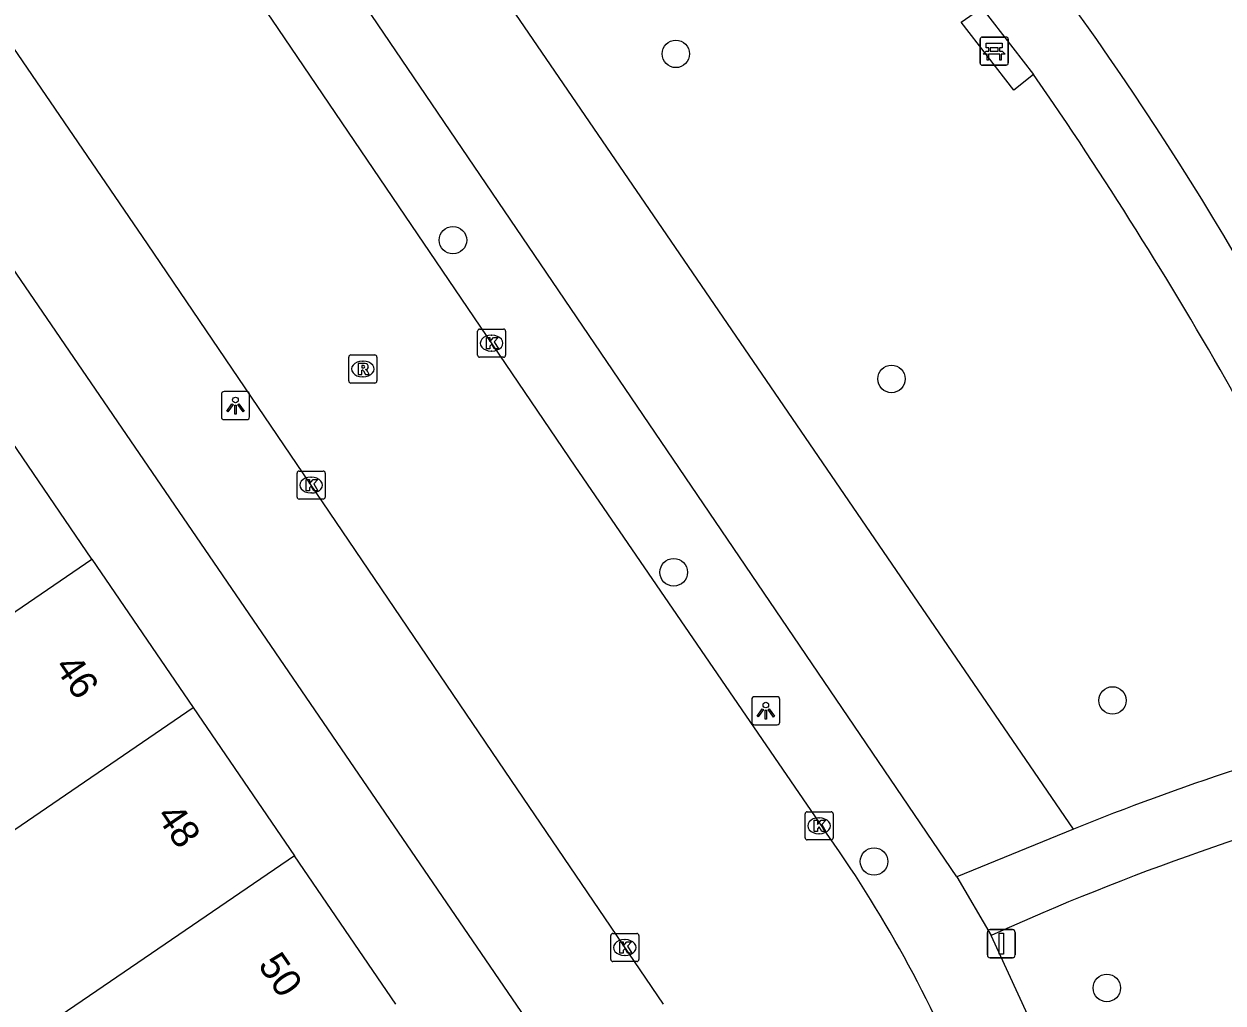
# Model space of a CAD drawing. Extents: x 158087 to 159494, y 382905 to 383981.
# Drawn here: x 158950.15 to 158992.8, y 383582.33 to 383617.13 of the extents above; entities that cross this region are included whole.
import ezdxf

# ---------------------------------------------------------------- set-up
doc = ezdxf.new("R2010")
doc.units = 0
for name, color, linetype in [('IMGEO_Bank', 7, 'Continuous'), ('IMGEO_Boom', 7, 'Continuous'), ('IMGEO_Groenvoorziening', 7, 'Continuous'), ('IMGEO_Kolk', 7, 'Continuous'), ('IMGEO_Lichtpunt', 7, 'Continuous'), ('IMGEO_Pand', 7, 'Continuous'), ('IMGEO_Pand_nummerreeks', 7, 'Continuous'), ('IMGEO_Rijbaan_lokaal_open', 7, 'Continuous'), ('IMGEO_Rioolput', 7, 'Continuous'), ('IMGEO_Verkeersbordpaal', 7, 'Continuous'), ('IMGEO_Voetpad_halfverhard', 7, 'Continuous'), ('IMGEO_Voetpad_open', 7, 'Continuous')]:
    doc.layers.add(name, color=color, linetype=linetype)

msp = doc.modelspace()

# ---------------------------------------------------------------- linework, layer by layer
at = {"layer": 'IMGEO_Bank'}
for p, q in [((158984.157, 383615.739), (158984.157, 383616.58)), ((158984.157, 383616.58), (158984.157, 383615.739)), ((158984.232, 383616.664), (158985.073, 383616.664)), ((158985.073, 383616.664), (158984.232, 383616.664)), ((158985.157, 383616.589), (158985.157, 383615.748)), ((158985.157, 383615.748), (158985.157, 383616.589)), ((158984.854, 383616.062), (158984.461, 383616.062)), ((158984.466, 383616.17), (158984.466, 383616.276)), ((158984.51, 383616.276), (158984.51, 383616.17)), ((158984.798, 383616.282), (158984.516, 383616.282)), ((158984.516, 383616.164), (158984.798, 383616.164)), ((158984.804, 383616.17), (158984.804, 383616.276)), ((158984.848, 383616.276), (158984.848, 383616.17)), ((158985.082, 383615.664), (158984.241, 383615.664)), ((158984.241, 383615.664), (158985.082, 383615.664))]:
    msp.add_line(p, q, dxfattribs=at)
for points in [[(158984.46, 383616.282), (158984.374, 383616.282), (158984.374, 383616.443), (158984.937, 383616.443), (158984.937, 383616.282), (158984.854, 383616.282)], [(158984.404, 383616.062), (158984.262, 383616.062), (158984.374, 383616.164), (158984.46, 383616.164)], [(158984.454, 383616.055), (158984.454, 383615.848), (158984.411, 383615.848), (158984.411, 383616.055)], [(158984.854, 383616.164), (158984.937, 383616.164), (158985.049, 383616.062), (158984.91, 383616.062)], [(158984.904, 383616.055), (158984.904, 383615.848), (158984.86, 383615.848), (158984.86, 383616.055)]]:
    msp.add_lwpolyline(points, dxfattribs=at)
for centre, radius, start, end in [((158984.235, 383616.586), 0.0779, 92.4484, 184.2845), ((158984.235, 383616.586), 0.0779, 92.4484, 184.2845), ((158985.079, 383616.586), 0.0779, 2.4484, 94.2845), ((158985.079, 383616.586), 0.0779, 2.4484, 94.2845), ((158984.404, 383616.055), 0.00671, 2.8957, 87.1043), ((158984.461, 383616.055), 0.00671, 92.8957, 177.1043), ((158984.459, 383616.275), 0.00671, 2.8957, 87.1043), ((158984.459, 383616.171), 0.00671, 272.8957, 357.1043), ((158984.516, 383616.275), 0.00671, 92.8957, 177.1043), ((158984.516, 383616.171), 0.00671, 182.8957, 267.1043), ((158984.798, 383616.275), 0.00671, 2.8957, 87.1043), ((158984.798, 383616.171), 0.00671, 272.8957, 357.1043), ((158984.855, 383616.275), 0.00671, 92.8957, 177.1043), ((158984.855, 383616.171), 0.00671, 182.8957, 267.1043), ((158984.853, 383616.055), 0.00671, 2.8957, 87.1043), ((158984.91, 383616.055), 0.00671, 92.8957, 177.1043), ((158984.235, 383615.742), 0.0779, 182.4484, 274.2845), ((158984.235, 383615.742), 0.0779, 182.4484, 274.2845), ((158985.079, 383615.742), 0.0779, 272.4484, 4.2845), ((158985.079, 383615.742), 0.0779, 272.4484, 4.2845)]:
    msp.add_arc(centre, radius, start, end, dxfattribs=at)
at = {"layer": 'IMGEO_Boom'}
for centre in [(158973.334, 383616.067), (158965.407, 383609.445), (158981.005, 383604.511), (158973.258, 383597.637), (158988.865, 383593.083), (158980.383, 383587.358), (158988.663, 383582.861)]:
    msp.add_circle(centre, 0.489, dxfattribs=at)
at = {"layer": 'IMGEO_Groenvoorziening'}
msp.add_lwpolyline([(158987.479, 383588.506), (158945.948, 383649.16)], dxfattribs=at)
at = {"layer": 'IMGEO_Kolk'}
for p, q in [((158966.28, 383605.358), (158966.28, 383606.21)), ((158966.355, 383606.284), (158967.207, 383606.284)), ((158967.281, 383606.21), (158967.281, 383605.358)), ((158966.768, 383606.064), (158966.793, 383606.064)), ((158967.207, 383605.284), (158966.355, 383605.284)), ((158966.791, 383605.504), (158966.766, 383605.504)), ((158959.862, 383600.312), (158959.862, 383601.164)), ((158959.937, 383601.238), (158960.789, 383601.238)), ((158960.35, 383601.018), (158960.375, 383601.018)), ((158960.863, 383601.164), (158960.863, 383600.312)), ((158960.789, 383600.238), (158959.937, 383600.238)), ((158960.373, 383600.458), (158960.348, 383600.458)), ((158978.005, 383589.126), (158978.857, 383589.126)), ((158977.93, 383588.2), (158977.93, 383589.052)), ((158978.418, 383588.906), (158978.443, 383588.906)), ((158978.931, 383589.052), (158978.931, 383588.2)), ((158978.441, 383588.346), (158978.416, 383588.346)), ((158978.857, 383588.126), (158978.005, 383588.126)), ((158971.019, 383583.874), (158971.019, 383584.726)), ((158971.094, 383584.8), (158971.946, 383584.8)), ((158971.507, 383584.58), (158971.532, 383584.58)), ((158972.02, 383584.726), (158972.02, 383583.874)), ((158971.53, 383584.02), (158971.505, 383584.02)), ((158971.946, 383583.8), (158971.094, 383583.8))]:
    msp.add_line(p, q, dxfattribs=at)
for points in [[(158966.28, 383605.358), (158966.28, 383606.21)], [(158966.355, 383606.284), (158967.207, 383606.284)], [(158967.281, 383606.21), (158967.281, 383605.358)], [(158966.601, 383605.984), (158966.724, 383605.984), (158966.724, 383605.833), (158966.854, 383605.984), (158967.018, 383605.984), (158966.872, 383605.833), (158967.025, 383605.584), (158966.873, 383605.584), (158966.788, 383605.748), (158966.724, 383605.681), (158966.724, 383605.584), (158966.601, 383605.584), (158966.601, 383605.984)], [(158967.207, 383605.284), (158966.355, 383605.284)], [(158959.862, 383600.312), (158959.862, 383601.164)], [(158959.937, 383601.238), (158960.789, 383601.238)], [(158960.863, 383601.164), (158960.863, 383600.312)], [(158960.183, 383600.938), (158960.306, 383600.938), (158960.306, 383600.787), (158960.436, 383600.938), (158960.6, 383600.938), (158960.454, 383600.787), (158960.607, 383600.538), (158960.455, 383600.538), (158960.37, 383600.702), (158960.306, 383600.635), (158960.306, 383600.538), (158960.183, 383600.538), (158960.183, 383600.938)], [(158960.789, 383600.238), (158959.937, 383600.238)], [(158978.005, 383589.126), (158978.857, 383589.126)], [(158977.93, 383588.2), (158977.93, 383589.052)], [(158978.251, 383588.826), (158978.374, 383588.826), (158978.374, 383588.675), (158978.504, 383588.826), (158978.668, 383588.826), (158978.522, 383588.675), (158978.675, 383588.426), (158978.523, 383588.426), (158978.438, 383588.59), (158978.374, 383588.523), (158978.374, 383588.426), (158978.251, 383588.426), (158978.251, 383588.826)], [(158978.931, 383589.052), (158978.931, 383588.2)], [(158978.857, 383588.126), (158978.005, 383588.126)], [(158971.019, 383583.874), (158971.019, 383584.726)], [(158971.094, 383584.8), (158971.946, 383584.8)], [(158971.34, 383584.5), (158971.463, 383584.5), (158971.463, 383584.349), (158971.593, 383584.5), (158971.757, 383584.5), (158971.611, 383584.349), (158971.764, 383584.1), (158971.612, 383584.1), (158971.527, 383584.264), (158971.463, 383584.197), (158971.463, 383584.1), (158971.34, 383584.1), (158971.34, 383584.5)], [(158972.02, 383584.726), (158972.02, 383583.874)], [(158971.946, 383583.8), (158971.094, 383583.8)]]:
    msp.add_lwpolyline(points, dxfattribs=at)
for centre, start, end in [((158966.357, 383606.208), 91.552, 178.448), ((158966.357, 383606.208), 91.552, 178.448), ((158967.205, 383606.208), 1.552, 88.448), ((158967.205, 383606.208), 1.552, 88.448), ((158966.357, 383605.36), 181.552, 268.448), ((158966.357, 383605.36), 181.552, 268.448), ((158967.205, 383605.36), 271.552, 358.448), ((158967.205, 383605.36), 271.552, 358.448), ((158959.939, 383601.162), 91.552, 178.448), ((158959.939, 383601.162), 91.552, 178.448), ((158960.787, 383601.162), 1.552, 88.448), ((158960.787, 383601.162), 1.552, 88.448), ((158959.939, 383600.314), 181.552, 268.448), ((158959.939, 383600.314), 181.552, 268.448), ((158960.787, 383600.314), 271.552, 358.448), ((158960.787, 383600.314), 271.552, 358.448), ((158978.007, 383589.05), 91.552, 178.448), ((158978.007, 383589.05), 91.552, 178.448), ((158978.855, 383589.05), 1.552, 88.448), ((158978.855, 383589.05), 1.552, 88.448), ((158978.007, 383588.202), 181.552, 268.448), ((158978.007, 383588.202), 181.552, 268.448), ((158978.855, 383588.202), 271.552, 358.448), ((158978.855, 383588.202), 271.552, 358.448), ((158971.096, 383584.724), 91.552, 178.448), ((158971.096, 383584.724), 91.552, 178.448), ((158971.944, 383584.724), 1.552, 88.448), ((158971.944, 383584.724), 1.552, 88.448), ((158971.096, 383583.876), 181.552, 268.448), ((158971.096, 383583.876), 181.552, 268.448), ((158971.944, 383583.876), 271.552, 358.448), ((158971.944, 383583.876), 271.552, 358.448)]:
    msp.add_arc(centre, 0.0765, start, end, dxfattribs=at)
for centre, major_axis, ratio, start_param, end_param in [((158966.767, 383605.784), (-0.387, 0.002), 0.722429, 4.712389, 7.853982), ((158966.792, 383605.784), (-0.39, 0.002), 0.717154, 1.570796, 4.712389), ((158960.349, 383600.738), (-0.387, 0.002), 0.722429, 4.712389, 7.853982), ((158960.374, 383600.738), (-0.39, 0.002), 0.717154, 1.570796, 4.712389), ((158978.417, 383588.626), (-0.387, 0.002), 0.722429, 4.712389, 7.853982), ((158978.442, 383588.626), (-0.39, 0.002), 0.717154, 1.570796, 4.712389), ((158971.506, 383584.3), (-0.387, 0.002), 0.722429, 4.712389, 7.853982), ((158971.531, 383584.3), (-0.39, 0.002), 0.717154, 1.570796, 4.712389)]:
    msp.add_ellipse(centre, major_axis=major_axis, ratio=ratio, start_param=start_param, end_param=end_param, dxfattribs=at)
at = {"layer": 'IMGEO_Lichtpunt'}
for p, q in [((158958.075, 383604.061), (158957.267, 383604.061)), ((158958.075, 383604.061), (158957.267, 383604.061)), ((158957.173, 383603.966), (158957.173, 383603.159)), ((158957.173, 383603.966), (158957.173, 383603.159)), ((158958.169, 383603.159), (158958.169, 383603.966)), ((158958.169, 383603.159), (158958.169, 383603.966)), ((158957.267, 383603.065), (158958.075, 383603.065)), ((158957.267, 383603.065), (158958.075, 383603.065)), ((158976.036, 383593.12), (158976.036, 383592.313)), ((158976.036, 383593.12), (158976.036, 383592.313)), ((158976.938, 383593.215), (158976.13, 383593.215)), ((158976.938, 383593.215), (158976.13, 383593.215)), ((158977.032, 383592.313), (158977.032, 383593.12)), ((158977.032, 383592.313), (158977.032, 383593.12)), ((158976.13, 383592.219), (158976.938, 383592.219)), ((158976.13, 383592.219), (158976.938, 383592.219))]:
    msp.add_line(p, q, dxfattribs=at)
for points in [[(158957.547, 383603.63), (158957.586, 383603.602), (158957.398, 383603.34), (158957.36, 383603.367), (158957.547, 383603.63)], [(158957.649, 383603.582), (158957.696, 383603.582), (158957.696, 383603.26), (158957.649, 383603.26), (158957.649, 383603.582)], [(158957.759, 383603.602), (158957.797, 383603.629), (158957.984, 383603.367), (158957.945, 383603.339), (158957.759, 383603.602)], [(158976.41, 383592.784), (158976.449, 383592.756), (158976.261, 383592.494), (158976.223, 383592.521), (158976.41, 383592.784)], [(158976.512, 383592.736), (158976.559, 383592.736), (158976.559, 383592.414), (158976.512, 383592.414), (158976.512, 383592.736)], [(158976.622, 383592.756), (158976.66, 383592.783), (158976.847, 383592.521), (158976.808, 383592.493), (158976.622, 383592.756)]]:
    msp.add_lwpolyline(points, dxfattribs=at)
for centre in [(158957.672, 383603.764), (158976.535, 383592.918)]:
    msp.add_circle(centre, 0.0994, dxfattribs=at)
for centre, start, end in [((158957.267, 383603.966), 90, 180), ((158957.267, 383603.966), 90, 180), ((158958.075, 383603.966), 0, 90), ((158958.075, 383603.966), 0, 90), ((158957.267, 383603.159), 180, 270), ((158957.267, 383603.159), 180, 270), ((158958.075, 383603.159), 270, 0), ((158958.075, 383603.159), 270, 360), ((158976.13, 383593.12), 90, 180), ((158976.13, 383593.12), 90, 180), ((158976.938, 383593.12), 0, 90), ((158976.938, 383593.12), 0, 90), ((158976.13, 383592.313), 180, 270), ((158976.13, 383592.313), 180, 270), ((158976.938, 383592.313), 270, 0), ((158976.938, 383592.313), 270, 360)]:
    msp.add_arc(centre, 0.0946, start, end, dxfattribs=at)
at = {"layer": 'IMGEO_Pand'}
for points in [[(158952.567, 383598.106), (158948.964, 383603.382)], [(158945.539, 383593.307), (158952.567, 383598.106)], [(158952.567, 383598.106), (158956.168, 383592.832)], [(158946.828, 383586.453), (158949.141, 383588.033), (158956.168, 383592.832)], [(158956.168, 383592.832), (158959.77, 383587.556)], [(158959.77, 383587.556), (158952.742, 383582.758), (158950.43, 383581.179)], [(158963.372, 383582.282), (158959.77, 383587.556)]]:
    msp.add_lwpolyline(points, dxfattribs=at)
at = {"layer": 'IMGEO_Rijbaan_lokaal_open'}
for points in [[(158952.106, 383627.378), (158954.493, 383623.825), (158958.981, 383617.265), (158969.747, 383601.416), (158978.576, 383588.525)], [(158972.893, 383582.282), (158967.489, 383590.237), (158954.542, 383609.32), (158944.03, 383624.695)]]:
    msp.add_lwpolyline(points, dxfattribs=at)
msp.add_arc((158941.905, 383562.201), 45.141, 21.9766, 35.6725, dxfattribs=at)
at = {"layer": 'IMGEO_Rioolput'}
for p, q in [((158961.702, 383604.439), (158961.702, 383605.291)), ((158961.777, 383605.365), (158962.629, 383605.365)), ((158962.703, 383605.291), (158962.703, 383604.439)), ((158962.19, 383605.145), (158962.215, 383605.145)), ((158962.213, 383604.585), (158962.188, 383604.585)), ((158962.629, 383604.365), (158961.777, 383604.365))]:
    msp.add_line(p, q, dxfattribs=at)
for points in [[(158961.702, 383604.439), (158961.702, 383605.291)], [(158961.777, 383605.365), (158962.629, 383605.365)], [(158962.703, 383605.291), (158962.703, 383604.439)], [(158962.291, 383605.063), (158962.039, 383605.065), (158962.039, 383604.665)], [(158962.217, 383604.984), (158962.163, 383604.984), (158962.163, 383604.903)], [(158962.163, 383604.903), (158962.215, 383604.903)], [(158962.039, 383604.665), (158962.163, 383604.665), (158962.163, 383604.827), (158962.174, 383604.827)], [(158962.221, 383604.798), (158962.292, 383604.665), (158962.432, 383604.665), (158962.367, 383604.791)], [(158962.629, 383604.365), (158961.777, 383604.365)]]:
    msp.add_lwpolyline(points, dxfattribs=at)
for centre, radius, start, end in [((158961.779, 383605.289), 0.0765, 91.552, 178.448), ((158961.779, 383605.289), 0.0765, 91.552, 178.448), ((158962.627, 383605.289), 0.0765, 1.552, 88.448), ((158962.627, 383605.289), 0.0765, 1.552, 88.448), ((158962.199, 383605.092), 0.19, 274.7715, 282.9687), ((158962.223, 383604.888), 0.0964, 77.0061, 93.1865), ((158962.237, 383604.945), 0.0378, 276.6634, 79.6772), ((158962.29, 383604.953), 0.109, 350.3612, 89.416), ((158962.288, 383604.953), 0.112, 277.5842, 350.9817), ((158961.779, 383604.441), 0.0765, 181.552, 268.448), ((158961.779, 383604.441), 0.0765, 181.552, 268.448), ((158962.173, 383604.774), 0.0533, 26.0293, 88.6989), ((158962.272, 383604.738), 0.108, 29.5134, 73.7905), ((158962.627, 383604.441), 0.0765, 271.552, 358.448), ((158962.627, 383604.441), 0.0765, 271.552, 358.448)]:
    msp.add_arc(centre, radius, start, end, dxfattribs=at)
for centre, major_axis, ratio, start_param, end_param in [((158962.189, 383604.865), (-0.387, 0.002), 0.722429, 4.712389, 7.853982), ((158962.214, 383604.865), (-0.39, 0.002), 0.717154, 1.570796, 4.712389)]:
    msp.add_ellipse(centre, major_axis=major_axis, ratio=ratio, start_param=start_param, end_param=end_param, dxfattribs=at)
at = {"layer": 'IMGEO_Verkeersbordpaal'}
for p, q in [((158984.414, 383584.035), (158984.414, 383584.835)), ((158984.414, 383584.835), (158984.414, 383584.035)), ((158984.514, 383584.935), (158985.304, 383584.935)), ((158985.304, 383584.935), (158984.514, 383584.935)), ((158985.404, 383584.835), (158985.404, 383584.035)), ((158985.404, 383584.035), (158985.404, 383584.835)), ((158985.304, 383583.935), (158984.514, 383583.935)), ((158984.514, 383583.935), (158985.304, 383583.935))]:
    msp.add_line(p, q, dxfattribs=at)
msp.add_lwpolyline([(158984.834, 383584.81), (158984.984, 383584.81), (158984.984, 383584.06), (158984.834, 383584.06), (158984.834, 383584.81)], dxfattribs=at)
for centre, start, end in [((158984.514, 383584.835), 90, 180), ((158984.514, 383584.835), 90, 180), ((158985.304, 383584.835), 0, 90), ((158985.304, 383584.835), 360, 90), ((158984.514, 383584.035), 180, 270), ((158984.514, 383584.035), 180, 270), ((158985.304, 383584.035), 270, 0), ((158985.304, 383584.035), 270, 0)]:
    msp.add_arc(centre, 0.1, start, end, dxfattribs=at)
at = {"layer": 'IMGEO_Voetpad_halfverhard'}
msp.add_lwpolyline([(158987.479, 383588.506), (158983.332, 383586.812)], dxfattribs=at)
for centre, radius, start, end in [((158860.036, 383525.599), 157.26, 35.34567, 47.42238), ((158893.054, 383549.951), 116.242, 23.0697, 34.96977), ((158863.409, 383530.385), 149.196, 24.54374, 34.7056), ((159023.018, 383500.621), 94.799, 104.59861, 112.01722), ((159021.811, 383502.386), 90.378, 104.18416, 114.35102)]:
    msp.add_arc(centre, radius, start, end, dxfattribs=at)
at = {"layer": 'IMGEO_Voetpad_open'}
for points in [[(158919.597, 383652.499), (158973.6, 383573.586), (158974.237, 383568.221)], [(158983.332, 383586.812), (158944.262, 383644.288)], [(158986.061, 383615.331), (158985.361, 383614.774), (158983.485, 383617.198), (158984.217, 383617.7)], [(158984.217, 383617.7), (158986.061, 383615.331)], [(158983.332, 383586.812), (158984.546, 383584.724)], [(158986.13, 383581.304), (158984.546, 383584.724)]]:
    msp.add_lwpolyline(points, dxfattribs=at)

# ---------------------------------------------------------------- texts
at = {"layer": 'IMGEO_Pand_nummerreeks'}
for s, rotation, p in [('46', 304.3257, (158951.209, 383594.278)), ('48', 304.3264, (158954.83, 383588.976)), ('50', 304.3257, (158958.449, 383583.675))]:
    msp.add_text(s, height=1, rotation=rotation, dxfattribs=at).set_placement(p)

doc.saveas('drawing.dxf')
